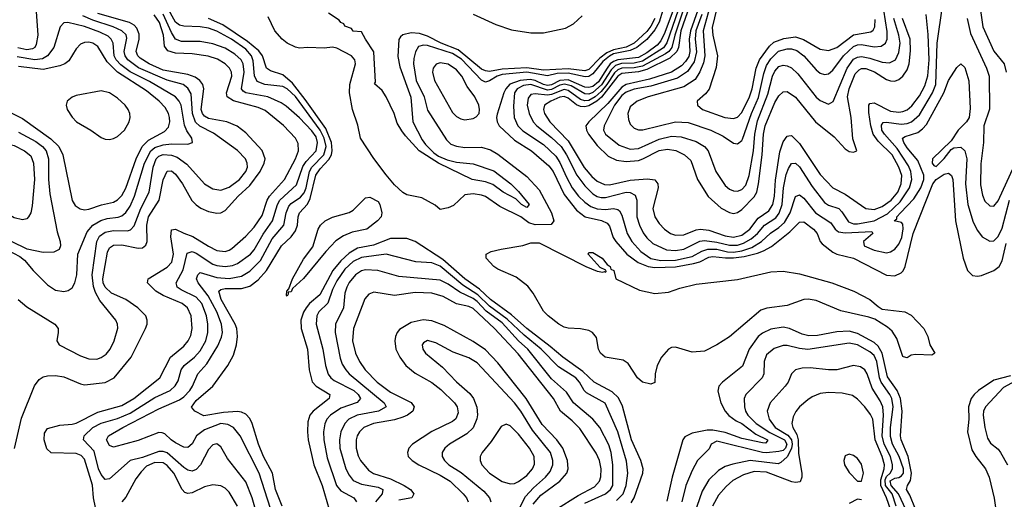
# Model space of a CAD drawing. Header units: inches. Extents: x 990535 to 1117859, y 769386 to 892122.
# Tile 426 of 656: x 1100396 to 1105160, y 794163 to 796484. Entities that reach past the tile are written whole.
import ezdxf

# ---------------------------------------------------------------- set-up
doc = ezdxf.new("R2010")
doc.units = ezdxf.units.IN
doc.header["$MEASUREMENT"] = 0
doc.layers.add('B1709', color=7, linetype='Continuous')

msp = doc.modelspace()

# ---------------------------------------------------------------- linework, layer by layer
at = {"layer": 'B1709', "color": 5}
for points, elevation in [([(1105034.6, 796610), (1105056.1, 796450), (1105110, 796331), (1105159.3, 796270), (1105169.6, 796230)], 2680), ([(1103743.8, 796576.2), (1103702.8, 796430), (1103711.1, 796310), (1103705.1, 796274.9), (1103687.6, 796232.4), (1103664.6, 796195.4), (1103610, 796158.9), (1103436.9, 796110), (1103383.2, 796090), (1103350, 796061.7), (1103339.1, 796030), (1103341.8, 796001.8), (1103350, 795978.9), (1103370, 795958.8), (1103390, 795951.8), (1103411.8, 795951.8), (1103570, 795989.4), (1103630, 795987.2), (1103740.7, 795950), (1103800.4, 795920.4), (1103850, 795886), (1103870, 795882.8), (1103890, 795898.6), (1103893.5, 795906.5), (1103937.2, 796030), (1103971.8, 796108.2), (1103996.7, 796223.3), (1104010, 796262.5), (1104030, 796295.2), (1104068.4, 796331.6), (1104110, 796342.9), (1104130, 796342.9), (1104155.7, 796335.7), (1104189.6, 796310), (1104250, 796241.5), (1104270, 796226.1), (1104290, 796218.1), (1104310, 796222.1), (1104330, 796239.8), (1104381.9, 796310), (1104430, 796354.5), (1104450, 796362.6), (1104470, 796364), (1104530, 796353.1), (1104564.7, 796355.3), (1104585.2, 796370), (1104593.8, 796390), (1104593.5, 796426.5), (1104577.9, 796530)], 2760), ([(1100371.8, 794408.2), (1100404.3, 794555.7), (1100467.6, 794712.4), (1100490, 794743), (1100510, 794755.3), (1100530, 794760.8), (1100570, 794762.6), (1100610, 794755.9), (1100690, 794721), (1100710, 794716.8), (1100810, 794727.3), (1100854, 794750), (1100935.3, 794850), (1101005.4, 794990), (1101012.5, 795010), (1101013.1, 795030), (1101005.9, 795050), (1100968, 795090), (1100910, 795129.1), (1100841, 795161), (1100809.7, 795190), (1100800.6, 795210), (1100798.5, 795230), (1100821.8, 795358.2), (1100830, 795380.1), (1100850, 795393.5), (1100890, 795393.9), (1100970, 795378.3), (1100990, 795380.1), (1101006.9, 795393.1), (1101013, 795410), (1101011.5, 795490), (1101019, 795530), (1101071, 795610), (1101090.3, 795709.7), (1101109.6, 795750.4), (1101130, 795751.8), (1101150, 795736.6), (1101183.4, 795690), (1101229.2, 795609.2), (1101250, 795587.7), (1101272.2, 795572.2), (1101310, 795556.1), (1101350, 795547.2), (1101370, 795549.6), (1101390, 795561.1), (1101453.9, 795630), (1101510, 795681.9), (1101559.5, 795750), (1101579.9, 795790), (1101583.4, 795810), (1101570.2, 795850.2), (1101490, 795935.9), (1101448.2, 795968.2), (1101398.5, 795990), (1101310, 796005.1), (1101290, 796016.8), (1101280.2, 796030), (1101274.7, 796050), (1101286.7, 796150), (1101282.1, 796170), (1101267.9, 796190), (1101245.2, 796205.2), (1101210, 796219.5), (1101090, 796239.5), (1101023.1, 796270), (1100978.7, 796298.7), (1100967.9, 796310), (1100960.3, 796330), (1100974.3, 796390), (1100973.6, 796413.6), (1100963.2, 796443.2), (1100950, 796457.4), (1100927.7, 796470), (1100774.7, 796514.7)], 2720), ([(1100476.2, 796523.8), (1100483.8, 796410), (1100475.2, 796364.8), (1100468.8, 796350), (1100457.5, 796342.5), (1100430, 796337.8), (1100388, 796348)], 2740), ([(1101610, 794118), (1101554.8, 794290), (1101463.6, 794470), (1101431.2, 794510), (1101404, 794524), (1101370, 794528.9), (1101290, 794499), (1101252.4, 794470), (1101230, 794431.4), (1101210, 794412.8), (1101190, 794415.6), (1101150, 794436.7), (1101128.4, 794450), (1101099.3, 794479.3), (1101085, 794485), (1101070, 794486), (1100970, 794448.1), (1100850, 794414.8), (1100830, 794422.9), (1100816.3, 794450), (1100826.6, 794470), (1100895.2, 794510), (1101070, 794600.7), (1101170, 794643.9), (1101190, 794658.4), (1101219.4, 794690), (1101232.9, 794710), (1101258.5, 794770), (1101301.2, 794818.8), (1101354.4, 794905.6), (1101372.4, 794947.6), (1101376.8, 794970), (1101372.2, 795010), (1101350, 795070), (1101308, 795148), (1101260.1, 795210), (1101252.5, 795230), (1101257.5, 795250), (1101270, 795260.4), (1101350, 795236.1), (1101410, 795232.2), (1101470, 795243.3), (1101510, 795267.3), (1101561.7, 795318.3), (1101617.3, 795422.7), (1101674.5, 795490), (1101685.5, 795550), (1101698.9, 795581.1), (1101710, 795594.6), (1101754.8, 795625.2), (1101773.3, 795646.7), (1101782.1, 795670), (1101798, 795750), (1101810, 795770.6), (1101868.4, 795830), (1101878.4, 795870), (1101870.2, 795910.2), (1101850.2, 795950.2), (1101730, 796112.4), (1101690, 796150.2), (1101670, 796160.5), (1101583, 796170), (1101544.9, 796184.9), (1101532.9, 796212.9), (1101525.6, 796285.6), (1101518.1, 796310), (1101490, 796341.9), (1101421.4, 796390), (1101350, 796428.3), (1101310, 796442.4), (1101270, 796450.3), (1101190, 796452.1), (1101170, 796457.8), (1101150, 796472.7), (1101108.1, 796548.1)], 2640), ([(1103507.7, 796530), (1103490, 796472.4), (1103470, 796435.4), (1103431.2, 796388.8), (1103383, 796350), (1103350, 796334.4), (1103270, 796318.1), (1103250, 796308.1), (1103217.8, 796282.2), (1103170, 796222), (1103150, 796209), (1103132.7, 796207.3), (1103050, 796225.9), (1102996.8, 796223.2), (1102950, 796212.6), (1102849.8, 796229.8), (1102730, 796218.7), (1102706, 796210), (1102670, 796188.1), (1102650, 796182.4), (1102630, 796191.5), (1102533.2, 796293.2), (1102490, 796320.5), (1102370, 796358.7), (1102350, 796361.1), (1102325.8, 796354.2), (1102312, 796328), (1102303.6, 796296.4), (1102302.2, 796270), (1102315.4, 796190), (1102352.7, 796110), (1102370, 796046.7), (1102462.1, 795902.1), (1102482.1, 795882.1), (1102510, 795871.8), (1102550, 795866.2), (1102630, 795866.8), (1102673.9, 795853.9), (1102710, 795832.9), (1102850, 795724.8), (1102910, 795661.2), (1102969.3, 795550), (1102980.8, 795510), (1102967.6, 795492.4), (1102890, 795491.6), (1102860.5, 795500.5), (1102820.6, 795530), (1102719.9, 795579.9), (1102650, 795628.1), (1102630, 795635.5), (1102590, 795640.9), (1102550, 795636.2), (1102495.1, 795584.9), (1102470, 795574), (1102430, 795565.1), (1102406, 795586), (1102341.5, 795621.5), (1102270, 795635.7), (1102250, 795647.4), (1102210, 795684.8), (1102170, 795733.7), (1102110, 795811.5), (1102045.2, 795910), (1102032.9, 795972.9), (1102006.7, 796050), (1101991.7, 796130), (1101994.1, 796170), (1102021.4, 796270), (1102017.7, 796290), (1102002.5, 796310), (1101930, 796346.1), (1101910, 796351.7), (1101870, 796346.5), (1101790.2, 796349.8), (1101750, 796346.4), (1101730, 796350.7), (1101690, 796371.2), (1101665.5, 796390), (1101631.1, 796430), (1101598.3, 796498.3)], 2580), ([(1103469.8, 796490), (1103450, 796452.2), (1103430, 796427.3), (1103368.9, 796370), (1103330, 796351.1), (1103270, 796338.7), (1103236.8, 796323.2), (1103202.7, 796297.3), (1103150, 796243.2), (1103130, 796236.4), (1103050, 796247), (1102930, 796239.4), (1102850, 796251), (1102730, 796244.3), (1102670, 796234), (1102650, 796236), (1102630, 796245.1), (1102518.3, 796338.3), (1102435.4, 796370), (1102370, 796405), (1102330, 796417.3), (1102290, 796420.1), (1102249.4, 796410.6), (1102238.2, 796401.8), (1102231.5, 796388.5), (1102225.5, 796305.5), (1102235.6, 796255.6), (1102289.2, 796109.2), (1102298.5, 795990), (1102342.9, 795902.9), (1102360, 795880), (1102399.5, 795839.5), (1102423, 795823), (1102465.2, 795805.2), (1102510, 795794.5), (1102590, 795787.2), (1102690, 795752.8), (1102772.3, 795690), (1102810, 795653.2), (1102861.6, 795590), (1102850, 795575.6), (1102824.8, 795590), (1102796.4, 795616.4), (1102735.1, 795650), (1102686.1, 795686.1), (1102650, 795699.3), (1102586.3, 795710), (1102422.3, 795790), (1102329.3, 795850), (1102262.2, 795922.2), (1102245.6, 795945.6), (1102223.2, 795983.2), (1102207.4, 796030), (1102170, 796111.1), (1102150, 796141.3), (1102113.6, 796173.6), (1102117.7, 796182.3), (1102110, 796329.2), (1102068.7, 796390), (1102050, 796426), (1102010, 796429.3), (1102001.2, 796441.2), (1101970, 796452.7), (1101963.9, 796463.9), (1101950, 796469.8), (1101942.2, 796482.2), (1101890, 796515.3)], 2560), ([(1102590, 796511.3), (1102700.1, 796460.1), (1102775.4, 796435.4), (1102870, 796420.2), (1102930, 796420.2), (1103037.4, 796442.6), (1103076.1, 796463.9), (1103117.8, 796502.2)], 2560), ([(1103557.8, 796530), (1103518.3, 796421.7), (1103498, 796382), (1103479.9, 796360.1), (1103430, 796323.2), (1103390, 796301.5), (1103290.3, 796289.7), (1103270, 796281.9), (1103253.9, 796270), (1103238.4, 796250), (1103196.8, 796183.2), (1103170, 796161.4), (1103150, 796155.4), (1103130, 796157.1), (1103050, 796192.3), (1103010, 796189.3), (1102970, 796169.6), (1102950, 796165.4), (1102930, 796169.9), (1102890, 796189.3), (1102866, 796194), (1102818.1, 796190), (1102768.6, 796171.4), (1102748.8, 796150), (1102738.1, 796130), (1102706.9, 796026.9), (1102702.8, 796010), (1102705.8, 795990), (1102716.9, 795970), (1102790, 795901), (1102872.4, 795850), (1102957.2, 795777.2), (1102977.3, 795750), (1103030, 795637.7), (1103090, 795561.8), (1103132.4, 795530), (1103211.7, 795511.7), (1103238.6, 795498.6), (1103250, 795484.7), (1103268.6, 795430), (1103280.1, 795410), (1103334.1, 795350), (1103389.5, 795309.5), (1103437.2, 795290), (1103470, 795284.3), (1103570, 795288.2), (1103656.6, 795303.4), (1103687.5, 795312.5), (1103730, 795334.6), (1103750, 795338.6), (1103810.9, 795330.9), (1103850, 795331.1), (1103902, 795338), (1103965.8, 795354.2), (1103995.4, 795364.6), (1104034, 795386), (1104122.8, 795457.2), (1104170, 795503.8), (1104190, 795506.4), (1104237.9, 795470), (1104254.4, 795450), (1104270.1, 795410.1), (1104279, 795399), (1104330, 795358.9), (1104349.5, 795349.5), (1104430, 795329.3), (1104590, 795247.6), (1104630, 795243.6), (1104660.5, 795259.5), (1104670.7, 795269.3), (1104680.7, 795290), (1104719.5, 795450), (1104815.3, 795690), (1104830, 795711), (1104870, 795737), (1104890, 795741), (1104904.8, 795730), (1104911.4, 795711.4), (1104924.7, 795510), (1104960.7, 795330), (1104982.3, 795270), (1105006.7, 795246.7), (1105030, 795243), (1105050, 795245.6), (1105110, 795269.5), (1105135.5, 795290), (1105150, 795317.4), (1105170, 795401.6)], 2620), ([(1103582.4, 796530), (1103527.6, 796372.4), (1103511.9, 796348.1), (1103410, 796283.6), (1103370, 796273.2), (1103307.9, 796272.1), (1103278.3, 796261.7), (1103258.3, 796241.7), (1103211.7, 796168.3), (1103170, 796131.5), (1103150, 796123.8), (1103130, 796125.8), (1103064.7, 796164.7), (1103032.5, 796172.5), (1103010, 796167.7), (1102970, 796146), (1102950, 796142.9), (1102870, 796170.9), (1102834.7, 796165.3), (1102803.5, 796150), (1102789.7, 796129.7), (1102785.2, 796065.2), (1102789.3, 796010), (1102806.9, 795970), (1102830, 795946.2), (1102930, 795879.5), (1102990, 795823), (1103010, 795792.6), (1103041.4, 795721.4), (1103070, 795670.6), (1103100.4, 795630), (1103130, 795601.1), (1103160.5, 795580.5), (1103190, 795568.9), (1103230, 795566.2), (1103270.1, 795570.1), (1103290, 795565.9), (1103298.6, 795558.6), (1103310, 795538.5), (1103335.2, 795450), (1103357.6, 795410), (1103402.1, 795362.1), (1103450, 795328.7), (1103498.1, 795318.1), (1103570, 795320.2), (1103650, 795337.8), (1103696.3, 795363.7), (1103725.9, 795374.1), (1103770, 795373.4), (1103821, 795361), (1103850, 795358.8), (1103890, 795365.4), (1103938, 795382), (1103985.5, 795410), (1104028.9, 795451.1), (1104070, 795477.8), (1104097.4, 795502.6), (1104124.2, 795550), (1104150, 795629.1), (1104170, 795636.3), (1104190, 795619.8), (1104246.5, 795550), (1104320.4, 795500.4), (1104341.5, 795470), (1104358.1, 795458.1), (1104390, 795452.1), (1104518.6, 795458.6), (1104525, 795450), (1104478.5, 795410), (1104481.8, 795390), (1104530, 795368.4), (1104590, 795356), (1104610, 795360.3), (1104630, 795374.1), (1104650, 795398.2), (1104664.4, 795430), (1104671.5, 795471.5), (1104670, 795494), (1104662.9, 795502.9), (1104627.6, 795510), (1104639.6, 795520.4), (1104640.7, 795530), (1104657.5, 795550), (1104723.2, 795616.8), (1104756.4, 795670), (1104770.3, 795710.3), (1104770.9, 795730.9), (1104741.9, 795801.9), (1104690, 795864.4), (1104673.9, 795890), (1104668, 795910), (1104681.3, 795918.7), (1104741.7, 795938.3), (1104764.7, 795955.3), (1104783.3, 795976.7), (1104867.3, 796130), (1104890.8, 796189.2), (1104930, 796253), (1104950, 796270.5), (1104970, 796252.7), (1104988.8, 796188.8), (1104994.9, 796054.9), (1104990.7, 796010), (1104977.4, 795990), (1104937.4, 795950), (1104903, 795897), (1104812.9, 795810), (1104811.7, 795790), (1104819.2, 795779.2), (1104830, 795773.6), (1104870, 795811.6), (1104903.9, 795856.1), (1104916.8, 795863.2), (1104950, 795867.5), (1104969.8, 795849.8), (1104979.5, 795810), (1104973.1, 795690), (1104983.4, 795590), (1105010, 795504), (1105030, 795464), (1105052.9, 795432.9), (1105090, 795411.7), (1105110, 795413.5), (1105130, 795434.4), (1105150, 795475.2), (1105184.7, 795610)], 2640), ([(1103613, 796550), (1103565.5, 796410), (1103551.9, 796350), (1103537.6, 796330), (1103521.7, 796318.3), (1103410, 796259.1), (1103370, 796250.8), (1103310, 796250), (1103290, 796241.8), (1103273.8, 796226.2), (1103237.4, 796170), (1103210, 796137.3), (1103181.4, 796110), (1103150, 796092.7), (1103130, 796091), (1103110, 796098.1), (1103050, 796141.9), (1103030, 796146.6), (1102970, 796122), (1102950, 796118.3), (1102890, 796125.9), (1102870, 796121.5), (1102856, 796104), (1102851.9, 796070), (1102861.1, 796030), (1102881.3, 795990), (1102898.5, 795970), (1102970, 795914.2), (1103015.9, 795870), (1103042.5, 795830), (1103092.1, 795732.1), (1103130, 795680.1), (1103170, 795641.3), (1103190, 795629.1), (1103210, 795623.6), (1103230, 795623.8), (1103330, 795650.1), (1103350, 795648.1), (1103374.4, 795634.4), (1103382.9, 795610), (1103382.4, 795530), (1103395.1, 795490), (1103413.1, 795453.1), (1103430, 795429), (1103460.4, 795400.4), (1103526.5, 795370), (1103570, 795366.2), (1103610, 795372.7), (1103687.7, 795412.3), (1103710, 795416.1), (1103770, 795408.1), (1103830, 795393.1), (1103870, 795392.4), (1103897.9, 795402.1), (1103936.2, 795423.8), (1103965.9, 795450), (1104000.8, 795490), (1104054.6, 795525.4), (1104071.6, 795548.4), (1104085.1, 795590), (1104092.4, 795670), (1104105.2, 795734.8), (1104115.6, 795764.4), (1104131.3, 795788.7), (1104150, 795789.4), (1104170, 795771.3), (1104230, 795676.6), (1104290, 795599.6), (1104310, 795587.2), (1104358.9, 795570), (1104374.6, 795554.6), (1104406, 795506), (1104430, 795496.8), (1104450, 795496.1), (1104530, 795510), (1104595.7, 795544.3), (1104657, 795603), (1104702.4, 795670), (1104713, 795710), (1104708.8, 795750), (1104697.5, 795777.5), (1104641.2, 795861.2), (1104580.4, 795930), (1104568.2, 795950), (1104565.9, 795974.1), (1104573.8, 795986.2), (1104590, 795988.9), (1104661.7, 795978.3), (1104690, 795981.7), (1104712.1, 795990), (1104750, 796023), (1104813.3, 796130), (1104829.3, 796170.7), (1104836.1, 796370), (1104862, 796550)], 2660), ([(1103636.6, 796550), (1103595.2, 796430), (1103583.7, 796350), (1103576.4, 796330), (1103542.2, 796297.8), (1103430, 796243.3), (1103390, 796231.1), (1103310, 796223.9), (1103290, 796210.3), (1103210.7, 796109.3), (1103189, 796090), (1103150, 796067.4), (1103130, 796062), (1103110, 796063.3), (1103090, 796072.3), (1103050, 796104.6), (1103030, 796111.9), (1103010, 796108.8), (1102966.5, 796090), (1102935.7, 796070), (1102930.4, 796050), (1102935.6, 796030), (1102961, 795990), (1103050, 795898.4), (1103128.1, 795768.1), (1103164.4, 795724.4), (1103190, 795702.9), (1103226.2, 795686.2), (1103250, 795684.6), (1103350, 795707.4), (1103433.7, 795713.7), (1103470, 795709.3), (1103483.3, 795690), (1103485.3, 795670), (1103459.8, 795570), (1103469, 795530), (1103490, 795497.5), (1103516.8, 795470), (1103545, 795450), (1103570, 795441.1), (1103610, 795442.7), (1103670, 795467.2), (1103690, 795470.7), (1103730, 795464.7), (1103810, 795437.7), (1103850, 795431), (1103890, 795442), (1103929.3, 795470), (1103970, 795523.7), (1104020.6, 795559.4), (1104040.5, 795590), (1104048.3, 795630), (1104052.8, 795707.2), (1104074.9, 795845.1), (1104090, 795893), (1104110, 795921), (1104117.9, 795922.1), (1104130, 795923.5), (1104170, 795884.7), (1104270, 795734.2), (1104330, 795670.7), (1104390, 795639.4), (1104490.5, 795570.5), (1104530, 795565), (1104570, 795579.3), (1104613.5, 795610), (1104645.9, 795650), (1104661.8, 795690), (1104664.1, 795730), (1104650.7, 795770), (1104618.3, 795830), (1104550, 795896.1), (1104526.6, 795930), (1104514.8, 795970), (1104504.7, 796035.3), (1104505, 796070), (1104510, 796078.8), (1104530, 796081.7), (1104610, 796041.3), (1104650, 796036.6), (1104670, 796040.4), (1104690, 796048.6), (1104712.4, 796067.6), (1104750, 796115.7), (1104776.6, 796163.4), (1104790, 796212.9), (1104797.1, 796290), (1104791.9, 796411.9), (1104781.5, 796510)], 2680), ([(1103678.1, 796530), (1103641.4, 796430), (1103636.2, 796390), (1103639, 796330), (1103633.4, 796306.6), (1103618.4, 796281.6), (1103598.7, 796261.3), (1103549.4, 796230.6), (1103444.2, 796195.8), (1103330, 796170.4), (1103310, 796157.6), (1103241.7, 796078.3), (1103150.6, 795990), (1103136.1, 795970), (1103139.1, 795950), (1103148.7, 795930), (1103190, 795874.7), (1103243.4, 795823.4), (1103284.3, 795804.3), (1103330, 795797.7), (1103390, 795803.1), (1103411.6, 795810), (1103490, 795850.8), (1103530, 795857.4), (1103571.1, 795851.1), (1103613.4, 795830), (1103643.2, 795803.2), (1103675.4, 795710), (1103728, 795628), (1103790, 795571.1), (1103830, 795550.5), (1103850, 795546.6), (1103870, 795550.5), (1103890, 795565.4), (1103950, 795626.9), (1103962.5, 795650), (1103970.9, 795689.1), (1103988, 795830), (1103994.7, 795930), (1104002.6, 795970), (1104050, 796082.9), (1104070, 796115.7), (1104090, 796134.2), (1104110, 796135.9), (1104150, 796109), (1104246.9, 795990), (1104336.7, 795916.7), (1104390, 795858.8), (1104410, 795846.2), (1104430, 795842.4), (1104447, 795850), (1104427.8, 795907.8), (1104419.8, 796010), (1104402.1, 796110), (1104409.8, 796150.2), (1104438.4, 796221.6), (1104457.9, 796242.1), (1104470, 796248), (1104490, 796247.9), (1104532.5, 796232.5), (1104590, 796194.7), (1104610, 796187.4), (1104630, 796187.3), (1104650, 796194.2), (1104670, 796210.7), (1104690, 796241.6), (1104700.1, 796270), (1104706.6, 796333.4), (1104704.7, 796390), (1104668.2, 796490)], 2720), ([(1103770, 796539.9), (1103747.1, 796447.1), (1103750, 796408.8), (1103772.3, 796310), (1103766.7, 796253.3), (1103732.6, 796147.4), (1103715.2, 796124.8), (1103673.8, 796090), (1103675.3, 796070), (1103700.3, 796050), (1103808.7, 796010), (1103850, 796005.6), (1103870, 796012.8), (1103890, 796034.2), (1103928.2, 796110), (1103940.3, 796150), (1103959.4, 796250), (1103975.4, 796290), (1104024.4, 796355.6), (1104045.3, 796374.7), (1104093.4, 796393.4), (1104150, 796400.6), (1104188.6, 796388.6), (1104270, 796340.8), (1104310, 796334.8), (1104350, 796349.4), (1104430, 796410.6), (1104515, 796425), (1104525.8, 796434.2), (1104533.3, 796450), (1104535.4, 796484.6)], 2780), ([(1100336.3, 795370), (1100397.6, 795337.6), (1100419.5, 795319.5), (1100460.8, 795270), (1100530, 795200.3), (1100570, 795174.9), (1100610, 795168.1), (1100630, 795172.8), (1100650, 795186), (1100663.8, 795210), (1100672.2, 795250), (1100678, 795350), (1100722.1, 795457.9), (1100750.8, 795489.2), (1100788.3, 795511.7), (1100818.7, 795521.3), (1100872.3, 795527.7), (1100890, 795534.6), (1100910, 795550.6), (1100930, 795581.6), (1100952.2, 795630), (1101000.7, 795790), (1101030.1, 795849.9), (1101050, 795865.2), (1101090, 795878.8), (1101130, 795883.1), (1101210, 795880.9), (1101232.6, 795890), (1101229.8, 795910), (1101205.7, 795945.7), (1101194.3, 795974.3), (1101177.2, 796070), (1101167.7, 796090), (1101150, 796110), (1101025.1, 796185.1), (1100931.4, 796231.4), (1100885.5, 796265.5), (1100863.7, 796290), (1100853.2, 796310), (1100848.5, 796370), (1100839.5, 796390), (1100823.6, 796403.6), (1100784, 796424), (1100710, 796450.9), (1100629.6, 796470.4), (1100610, 796468.2), (1100591.8, 796450), (1100561.3, 796350), (1100531.2, 796310), (1100505.8, 796294.2), (1100470, 796289.3), (1100384.7, 796304.7)], 2760), ([(1100388.2, 795130), (1100430, 795094.4), (1100566.3, 795010), (1100581.7, 794990), (1100583.1, 794970), (1100576.4, 794930), (1100588, 794910), (1100690, 794857.6), (1100730, 794842.5), (1100770, 794841.3), (1100790, 794848.7), (1100814.4, 794865.6), (1100834.7, 794890), (1100853.7, 794930), (1100870.6, 794990.6), (1100869.8, 795010), (1100860.8, 795030), (1100784.2, 795124.2), (1100763, 795163), (1100752.6, 795192.6), (1100746.6, 795250), (1100768.8, 795410), (1100782.9, 795437.1), (1100810, 795456.3), (1100850, 795463.3), (1100917.1, 795462.9), (1100932.5, 795467.5), (1100950, 795487), (1100982.2, 795570), (1101022.7, 795650), (1101042.4, 795770), (1101056.7, 795810), (1101070, 795823.5), (1101090, 795831.2), (1101130, 795828.6), (1101158.1, 795818.1), (1101205.3, 795785.3), (1101290.1, 795690.1), (1101330, 795666.1), (1101370, 795659.8), (1101410, 795673), (1101459.3, 795710), (1101491.2, 795750), (1101498.1, 795770), (1101497.3, 795790), (1101488.5, 795810), (1101450, 795851.1), (1101334.3, 795934.3), (1101268.5, 795968.5), (1101247.7, 795987.7), (1101232.4, 796030), (1101225.7, 796125.7), (1101210, 796152.7), (1101186.5, 796170), (1101110, 796191.3), (1100970.7, 796250.7), (1100919.6, 796290), (1100906.1, 796310), (1100902.1, 796330), (1100915.3, 796395.3), (1100910.8, 796410.8), (1100890.9, 796430), (1100848, 796450), (1100750, 796481.7), (1100702, 796502)], 2740), ([(1100763.5, 794123.5), (1100753.8, 794170), (1100749.2, 794230.8), (1100710, 794357.3), (1100694.1, 794374.1), (1100670, 794384.8), (1100548.1, 794388.1), (1100527, 794407), (1100515.2, 794450), (1100517, 794483), (1100530, 794505.4), (1100590, 794520.9), (1100650, 794525.9), (1100670, 794531.7), (1100775, 794585), (1100890, 794616), (1100948.5, 794650), (1101074.2, 794750), (1101126, 794850), (1101190, 794904.2), (1101211.8, 794930), (1101224.3, 794955.7), (1101231.5, 794990), (1101225.2, 795050), (1101207.5, 795090), (1101182.4, 795110), (1101090, 795149.4), (1101055, 795170), (1101015, 795210), (1101017.3, 795230), (1101110, 795286.3), (1101132.1, 795310), (1101140.5, 795350), (1101127.6, 795432.4), (1101130, 795466.7), (1101150, 795470.7), (1101190, 795450.4), (1101234.8, 795434.8), (1101310, 795387.2), (1101350, 795367.6), (1101390, 795362.4), (1101410, 795367.9), (1101423, 795377), (1101490, 795436.6), (1101530, 795479.8), (1101570, 795536.3), (1101594.3, 795610), (1101605, 795630), (1101677.8, 795710), (1101730.3, 795810), (1101745.9, 795850), (1101744.4, 795884.4), (1101730.5, 795910), (1101672.2, 795972.2), (1101584.6, 796044.6), (1101550, 796059.3), (1101431, 796091), (1101399.7, 796110), (1101396.6, 796130), (1101422.4, 796210), (1101420.5, 796230), (1101411.2, 796250), (1101391, 796271), (1101353, 796293), (1101307.6, 796307.6), (1101230, 796319.1), (1101150, 796321.6), (1101113.8, 796333.8), (1101096.6, 796356.6), (1101091.8, 796410), (1101073.1, 796470), (1101046.9, 796506.9)], 2680), ([(1101543.4, 794090), (1101521.8, 794170), (1101490, 794247), (1101401, 794361), (1101370, 794416.3), (1101350, 794431.6), (1101330, 794426.9), (1101310, 794404.2), (1101270.9, 794330), (1101250, 794306.6), (1101230, 794298.7), (1101210, 794303.4), (1101190, 794317.1), (1101110, 794387), (1101090, 794394.5), (1101070, 794394.4), (1100990, 794365.2), (1100930, 794349.8), (1100830, 794262), (1100810, 794259.1), (1100790, 794282.2), (1100777.3, 794310), (1100756, 794396), (1100704.9, 794450), (1100707.7, 794470), (1100750, 794510.1), (1100790, 794531), (1100870, 794554.4), (1100930, 794579.9), (1101050, 794654.7), (1101123.9, 794690), (1101148.7, 794711.3), (1101163.3, 794736.7), (1101177.9, 794790), (1101192.1, 794810), (1101242.1, 794850), (1101270, 794881), (1101297.4, 794930), (1101307.3, 794970), (1101307.1, 795010), (1101300.6, 795050), (1101277.8, 795110), (1101250, 795141.8), (1101177.2, 795177.2), (1101158.8, 795190), (1101156.8, 795196.8), (1101153.6, 795210), (1101187.3, 795272.7), (1101206.6, 795353.4), (1101230, 795361.5), (1101250, 795354.3), (1101330, 795301.3), (1101350, 795294.2), (1101390, 795289.7), (1101425.6, 795294.4), (1101450, 795303.7), (1101512.7, 795350), (1101531, 795370), (1101574.6, 795445.4), (1101620.2, 795510), (1101644.3, 795590), (1101654.5, 795610), (1101735.1, 795684.9), (1101766.9, 795773.1), (1101783, 795797), (1101831.4, 795850), (1101837.7, 795890), (1101830, 795916.6), (1101810, 795945.6), (1101749.7, 796009.7), (1101685.6, 796065.6), (1101661.3, 796081.3), (1101596.8, 796110), (1101490, 796129.6), (1101478.2, 796138.2), (1101469.6, 796150), (1101481.9, 796230), (1101477, 796270), (1101467.7, 796290), (1101438, 796318), (1101390, 796346.1), (1101330, 796367.9), (1101270, 796378.6), (1101179, 796379), (1101150, 796389.5), (1101130, 796422.7), (1101090.9, 796510.9)], 2660), ([(1101665.6, 794130), (1101634, 794210), (1101619, 794290), (1101576.4, 794370), (1101551.4, 794430), (1101521.5, 794530), (1101510, 794554), (1101490, 794575.1), (1101470, 794584.7), (1101450, 794587.2), (1101383, 794583), (1101287.4, 794567.4), (1101244.2, 794590), (1101227.9, 794607.9), (1101250, 794640.4), (1101330.4, 794709.6), (1101403, 794810), (1101430, 794860.8), (1101445, 794910), (1101449.6, 794950), (1101446.3, 794990), (1101439.2, 795010), (1101370.3, 795130), (1101359, 795170), (1101370, 795178.9), (1101390, 795182.8), (1101470, 795183.7), (1101510, 795194.3), (1101550, 795224.5), (1101589.9, 795270), (1101663.3, 795390), (1101710, 795433.9), (1101730, 795462.4), (1101740.1, 795490), (1101743.5, 795530), (1101750.2, 795549.8), (1101788.1, 795591.9), (1101801.5, 795618.5), (1101828.6, 795731.4), (1101850, 795762.3), (1101892.8, 795807.2), (1101904.2, 795830), (1101908.6, 795851.4), (1101905.1, 795890), (1101877.4, 795957.4), (1101778, 796098), (1101716.5, 796176.5), (1101670, 796217.3), (1101610, 796236.3), (1101590, 796249.9), (1101571.1, 796310), (1101553.2, 796333.2), (1101498.4, 796378.4), (1101378.6, 796458.6), (1101310, 796490.6)], 2620), ([(1103697, 796510), (1103667.7, 796430), (1103665.1, 796390), (1103671.1, 796328.9), (1103659.7, 796280.3), (1103627, 796233), (1103579.2, 796200.8), (1103450, 796162.5), (1103370, 796148), (1103330, 796134), (1103310, 796116.4), (1103274.2, 796070), (1103224.2, 795970), (1103221, 795950), (1103230.1, 795930), (1103296.3, 795876.3), (1103350, 795857.9), (1103390, 795861.3), (1103490, 795905.3), (1103550, 795919.7), (1103597.2, 795917.2), (1103670, 795895.2), (1103710, 795870.7), (1103727.7, 795850), (1103764.8, 795750), (1103810, 795681.2), (1103830, 795663.8), (1103850, 795655.5), (1103870, 795654.6), (1103890, 795662.8), (1103910, 795682.7), (1103925.1, 795730), (1103947.6, 795850), (1103953.4, 795930), (1103966.2, 795993.8), (1104016.5, 796123.5), (1104038.3, 796210), (1104050, 796235.7), (1104070, 796257.2), (1104090, 796263.9), (1104110, 796261), (1104130.7, 796250.7), (1104161.4, 796221.4), (1104250, 796109.5), (1104270, 796092.4), (1104310, 796075.6), (1104332.2, 796087.8), (1104399.4, 796250), (1104430, 796292.4), (1104450, 796303.3), (1104470, 796306.1), (1104510, 796298.6), (1104570, 796278.9), (1104605.4, 796274.6), (1104633.3, 796290), (1104650, 796325.5), (1104656.6, 796370), (1104650, 796410), (1104625.7, 796490)], 2740), ([(1104981.4, 796490), (1104997, 796417), (1105074.2, 796250), (1105086.6, 796210), (1105088.4, 796051.6), (1105061.8, 795970), (1105059.5, 795890), (1105046.4, 795786.4), (1105045.2, 795685.2), (1105054.6, 795634.6), (1105066.1, 795606.1), (1105090, 795582.7), (1105110, 795582.3), (1105130, 795607.2), (1105210, 795780.5)], 2660), ([(1100290, 796063.3), (1100410, 796006.5), (1100547.5, 795907.5), (1100586.2, 795870), (1100605.7, 795830), (1100650, 795608.8), (1100664.9, 795584.9), (1100688.1, 795568.1), (1100710, 795563.9), (1100730, 795566.3), (1100791.9, 795588.1), (1100850, 795601.7), (1100870, 795612.3), (1100890, 795632.5), (1100910, 795668), (1100960.3, 795810), (1100989.3, 795870.7), (1101018.8, 795901.2), (1101096.5, 795943.5), (1101115.9, 795964.1), (1101122.4, 795990), (1101121.3, 796010), (1101116.3, 796030), (1101099.4, 796059.4), (1101070.9, 796090), (1101010, 796139), (1100869.4, 796229.4), (1100819.6, 796279.6), (1100775.1, 796355.1), (1100750, 796371.2), (1100730, 796375.1), (1100710, 796373.9), (1100690, 796365.7), (1100670, 796343.5), (1100634.2, 796285.8), (1100615.4, 796270), (1100590, 796260.1), (1100510, 796242.8), (1100390, 796258.1)], 2780), ([(1100000, 796106.2), (1100011.6, 796091.6), (1100250, 795902.4), (1100290, 795884.1), (1100350, 795880.4), (1100370, 795875.2), (1100419.8, 795850), (1100450, 795825), (1100462.4, 795790), (1100468, 795710), (1100456.8, 795583.2), (1100450.1, 795549.9), (1100439.2, 795530), (1100430, 795520.3), (1100410, 795515.2), (1100370, 795525.2), (1100328.5, 795548.5), (1100270, 795593.4), (1100230, 795615.2), (1100070, 795665.1), (1100050, 795677.1), (1100010, 795713.5), (1100000, 795718.4)], 2740), ([(1100390, 795940.3), (1100474.2, 795894.2), (1100507, 795870), (1100524.3, 795850), (1100535, 795810), (1100535.6, 795710), (1100541.6, 795641.6), (1100577.7, 795457.7), (1100591.6, 795410), (1100593.7, 795390), (1100587.4, 795372.6), (1100561.1, 795358.9), (1100510, 795357.4), (1100432.9, 795372.9), (1100356, 795410)], 2760), ([(1103354.1, 794145.9), (1103369.3, 794170), (1103411.8, 794290), (1103413.4, 794310), (1103401.7, 794350), (1103355.7, 794450), (1103312.9, 794612.9), (1103294, 794654), (1103263, 794683), (1103176.2, 794730), (1103121.8, 794781.8), (1103023.5, 794850), (1102963.1, 794903.1), (1102850, 794989.7), (1102775.8, 795055.8), (1102674.1, 795130), (1102620.3, 795180.3), (1102549.7, 795230), (1102443.7, 795323.7), (1102310, 795410.3), (1102270, 795424.5), (1102190, 795425.3), (1102107.5, 795392.5), (1102030, 795378.3), (1101990, 795354.5), (1101950, 795316.5), (1101911.6, 795270), (1101847.9, 795152.1), (1101798.5, 795110), (1101782.1, 795090), (1101770, 795069.1), (1101757, 795030), (1101757.5, 794990), (1101788.5, 794890), (1101797, 794790), (1101811.1, 794731.1), (1101830.1, 794710), (1101896.8, 794670), (1101892.9, 794650), (1101815.7, 794590), (1101799.7, 794570), (1101790, 794537), (1101788.2, 794490), (1101791.9, 794450), (1101818.9, 794330), (1101859.8, 794230), (1101894, 794114)], 2620), ([(1103283.5, 794156.5), (1103316.2, 794190), (1103331.4, 794230), (1103339.5, 794290), (1103333, 794347), (1103289.9, 794490), (1103228.3, 794628.3), (1103138.1, 794678.1), (1103126.8, 794690), (1103105.6, 794730), (1103087.2, 794750), (1103003.8, 794803.8), (1102919.4, 794890), (1102836.8, 794956.8), (1102754.6, 795034.6), (1102670, 795097.3), (1102612.2, 795152.2), (1102539.9, 795199.9), (1102430, 795291.5), (1102390, 795307), (1102312.7, 795312.7), (1102169.1, 795349.1), (1102050, 795333.9), (1102010, 795313.5), (1101970, 795276.4), (1101930, 795219.5), (1101910, 795178.8), (1101887.7, 795112.3), (1101844, 795070), (1101833.2, 795050), (1101830.1, 795010.1), (1101863.6, 794890), (1101875.4, 794810), (1101888.8, 794768.8), (1101901.8, 794750), (1101918.2, 794738.2), (1102012.9, 794690), (1102034.2, 794670), (1102045.4, 794650), (1102028.6, 794631.4), (1101950, 794603.2), (1101899.3, 794570), (1101882.7, 794550), (1101872.3, 794527.7), (1101866.7, 794490), (1101867.8, 794450), (1101884, 794364), (1101929.5, 794229.5), (1101950, 794203.6), (1102013, 794170), (1102026.4, 794150)], 2640), ([(1103130, 794144.3), (1103230.8, 794189.2), (1103255.2, 794210), (1103266.1, 794230), (1103265.9, 794330), (1103258.6, 794390), (1103247, 794427), (1103203.9, 794510), (1103169.9, 794550), (1103075.2, 794630), (1103042.1, 794682.1), (1102970, 794746.5), (1102854.8, 794890), (1102809, 794930), (1102730, 795016.3), (1102654.1, 795074.1), (1102610, 795120.3), (1102590, 795135.2), (1102525.2, 795165.2), (1102470, 795204.4), (1102430, 795224), (1102230, 795240.4), (1102129.9, 795269.9), (1102070, 795273.4), (1102050, 795268.9), (1102021, 795250), (1101990, 795211.7), (1101978.9, 795190), (1101970, 795160.7), (1101962.4, 795090), (1101923.9, 795010), (1101923, 794970), (1101946.1, 794846.1), (1101957.2, 794817.2), (1101974.3, 794790), (1101991.1, 794770), (1102159.5, 794630), (1102169.3, 794610), (1102131.6, 794590), (1102029.6, 794570.4), (1101989, 794550), (1101970, 794529.9), (1101949.7, 794490), (1101943.3, 794450), (1101945, 794410), (1101974.9, 794310), (1101990, 794279.4), (1102010, 794254.2), (1102050, 794236.2), (1102130, 794220.7), (1102152.6, 794210), (1102149.5, 794190), (1102117.4, 794150)], 2660), ([(1102990, 794113.2), (1103098.4, 794181.6), (1103176.7, 794223.3), (1103202, 794250), (1103208.7, 794271.3), (1103209.9, 794310), (1103202.1, 794350), (1103185.9, 794385.9), (1103106, 794506), (1103070, 794543.1), (1103013, 794590), (1102979, 794650), (1102807.5, 794867.5), (1102694, 794990), (1102590, 795087), (1102570, 795095.8), (1102510, 795109.6), (1102445.1, 795145.1), (1102390, 795160.3), (1102310, 795164.4), (1102209.9, 795149.9), (1102110, 795165.4), (1102085, 795155), (1102066.9, 795133.1), (1102011.9, 794990), (1102007.1, 794930), (1102020.7, 794870), (1102040.3, 794830), (1102067.8, 794790), (1102125.1, 794730), (1102190, 794682), (1102290.6, 794630.6), (1102304.8, 794610), (1102297.8, 794590), (1102272.5, 794570), (1102250, 794559.6), (1102210, 794547.2), (1102107.8, 794530), (1102061.6, 794510), (1102040.4, 794490), (1102029.1, 794470), (1102024, 794450), (1102024.6, 794410), (1102033.7, 794373.7), (1102045.1, 794350), (1102083.6, 794303.6), (1102108, 794288), (1102190, 794261.8), (1102256.8, 794230), (1102287.9, 794210), (1102303.5, 794190), (1102294.3, 794170), (1102230, 794159.1)], 2680), ([(1102881.5, 794138.5), (1102917.3, 794182.7), (1103010.4, 794250), (1103043.7, 794290), (1103049.5, 794310), (1103046.4, 794350), (1103024.3, 794410), (1102995.8, 794450), (1102924.3, 794524.3), (1102846.1, 794650), (1102710, 794822.5), (1102650, 794886), (1102590, 794926.4), (1102450, 795003.9), (1102390, 795027), (1102348.4, 795031.6), (1102290, 795018.8), (1102234.6, 794985.4), (1102221.9, 794970), (1102213.9, 794950), (1102211.1, 794930), (1102216.8, 794890), (1102235.3, 794850), (1102265, 794810), (1102310, 794772.8), (1102390, 794727.6), (1102434.4, 794694.4), (1102500.4, 794630), (1102513.5, 794610), (1102518.5, 794581.5), (1102507.1, 794552.9), (1102490, 794539.1), (1102390, 794491.7), (1102296.3, 794430), (1102279.8, 794410), (1102272.5, 794390), (1102276.6, 794370), (1102295.2, 794350), (1102327.8, 794330), (1102430, 794279.7), (1102479.1, 794250), (1102542.1, 794190), (1102557.9, 794170), (1102566.5, 794150)], 2720), ([(1104730, 794114.2), (1104703.1, 794183.1), (1104687.5, 794210), (1104691.8, 794230), (1104706.7, 794253.3), (1104710.9, 794290), (1104695.8, 794370), (1104661.7, 794450), (1104657.4, 794470), (1104665.4, 794590), (1104658.7, 794650), (1104642.1, 794690), (1104594.8, 794754.8), (1104569.6, 794870), (1104550, 794904.6), (1104530, 794921.7), (1104450, 794966), (1104410, 794976.1), (1104350, 794973.2), (1104255.9, 794955.9), (1104214.6, 794954.6), (1104181.9, 794961.9), (1104120.3, 794990), (1104090, 794995.7), (1104030, 794985.9), (1103990, 794967), (1103970, 794950.6), (1103926.2, 794890), (1103893.1, 794806.9), (1103796.2, 794730), (1103779.3, 794710), (1103774.3, 794685.7), (1103788.9, 794628.9), (1103810.1, 794590), (1103828.1, 794568.1), (1103862.5, 794542.5), (1103890, 794530), (1103958.1, 794478.1), (1104014.4, 794450), (1104014.8, 794445.2), (1104005.3, 794434.7), (1103990, 794435.8), (1103890, 794457.4), (1103810, 794486.7), (1103750, 794497.4), (1103723.3, 794496.7), (1103650, 794482.7), (1103614.6, 794465.4), (1103605.1, 794450), (1103553.7, 794270), (1103526.8, 794153.2)], 2620), ([(1102782.8, 794057.2), (1102843.5, 794176.5), (1102881.7, 794218.3), (1102940.1, 794270), (1102962.4, 794297.6), (1102975.2, 794330), (1102976, 794350), (1102963.8, 794390), (1102877.6, 794497.6), (1102820.6, 794590), (1102790.3, 794630), (1102610, 794822.8), (1102570, 794847.7), (1102494.3, 794874.3), (1102410, 794919.4), (1102370, 794930.7), (1102350, 794919.6), (1102344.4, 794910), (1102347.1, 794890), (1102360.3, 794870), (1102441.8, 794801.8), (1102510, 794731), (1102575, 794675), (1102592.5, 794650), (1102608.8, 794608.8), (1102611.7, 794571.7), (1102608.4, 794551.6), (1102590, 794508.2), (1102560.5, 794479.5), (1102476.2, 794430), (1102453, 794410), (1102440.6, 794390), (1102440.2, 794370), (1102451, 794350), (1102473.2, 794330), (1102531.7, 794291.7), (1102641.8, 794201.8), (1102669.6, 794170), (1102675.7, 794150)], 2740), ([(1104685.7, 794110), (1104648.4, 794190), (1104613, 794230), (1104608.5, 794251.5), (1104630, 794265.8), (1104650, 794267.5), (1104663.1, 794276.9), (1104672.2, 794290), (1104672.1, 794310), (1104651.1, 794370), (1104619.8, 794430), (1104610, 794467.2), (1104610, 794510), (1104622, 794610), (1104615.8, 794650), (1104607.2, 794670), (1104564.5, 794730), (1104556.8, 794750), (1104544.1, 794830), (1104530, 794858), (1104510, 794876.1), (1104450, 794910.3), (1104410, 794918.8), (1104210, 794887.6), (1104170, 794891.9), (1104110, 794907.9), (1104090, 794907.1), (1104047.6, 794892.4), (1104010, 794862), (1103998, 794830), (1103996.2, 794770), (1103988.7, 794751.3), (1103909.4, 794670), (1103901.7, 794650), (1103902.7, 794610), (1103907.7, 794590), (1103920.1, 794570), (1103960.2, 794530), (1104026.2, 794486.2), (1104096.8, 794450), (1104107.7, 794430), (1104101.5, 794410), (1104090, 794399.5), (1104070, 794393.7), (1104010, 794387.4), (1103990, 794389.3), (1103770, 794444.1), (1103742.5, 794430), (1103732.2, 794407.8), (1103676.4, 794350), (1103650, 794302.8), (1103620.1, 794230), (1103600.3, 794150)], 2640), ([(1104637.5, 794130), (1104617, 794190), (1104585, 794230), (1104583.5, 794256.5), (1104590, 794273.1), (1104607.4, 794290), (1104619.6, 794310), (1104620.1, 794330), (1104609, 794370), (1104578.7, 794430), (1104569.2, 794470), (1104576.3, 794570), (1104572.4, 794610), (1104559.3, 794639.3), (1104520.4, 794700.4), (1104497.5, 794770), (1104485.7, 794790), (1104464.7, 794804.7), (1104430, 794811.1), (1104350, 794789.4), (1104310, 794788.9), (1104220.8, 794799.2), (1104182.9, 794797.1), (1104150, 794788.8), (1104130.1, 794769.9), (1104114, 794730), (1104099.8, 794710), (1104028.1, 794630), (1104012.6, 794590), (1104022.5, 794550), (1104052.3, 794510), (1104112.6, 794472.6), (1104131.1, 794451.1), (1104134.3, 794430), (1104131.2, 794408.8), (1104110, 794368.8), (1104079, 794341), (1104065.6, 794334.4), (1103930, 794350), (1103846.4, 794333.6), (1103810, 794321.1), (1103777.1, 794302.9), (1103730, 794257.3), (1103697.7, 794202.3), (1103659.4, 794090)], 2660), ([(1105190, 794760.8), (1105110, 794739.7), (1105034.7, 794690), (1105014.8, 794670), (1105000.8, 794650), (1104987.7, 794610), (1104989.2, 794550), (1104982.3, 794490), (1105002.9, 794402.9), (1105021.8, 794370), (1105068.9, 794310), (1105086.5, 794270), (1105111.7, 794168.3), (1105117.1, 794122.9)], 2620), ([(1105273, 794767), (1105155.9, 794704.1), (1105068.9, 794611.1), (1105060.3, 794590), (1105058.5, 794570), (1105065.8, 794510), (1105079.4, 794459.4), (1105094.2, 794434.2), (1105130, 794405), (1105141.5, 794390), (1105175.5, 794330)], 2640), ([(1104632.9, 794050), (1104590.7, 794170), (1104562.6, 794230), (1104562.5, 794257.5), (1104578.5, 794310), (1104580.1, 794330), (1104570, 794369.9), (1104535.5, 794450), (1104523.8, 794550), (1104513.6, 794573.6), (1104484.7, 794610), (1104450, 794647.5), (1104425.5, 794665.5), (1104376.4, 794676.4), (1104310, 794678.9), (1104270, 794675), (1104230, 794658.3), (1104210, 794644.5), (1104170, 794610.6), (1104151.5, 794588.5), (1104138.3, 794561.7), (1104132.5, 794530), (1104137.9, 794510), (1104156.9, 794476.9), (1104163.2, 794450), (1104164.1, 794384.1), (1104180.8, 794290), (1104181, 794270), (1104173.2, 794246.8), (1104150, 794243.4), (1104132, 794248), (1104010, 794293.8), (1103950, 794297.8), (1103898.6, 794281.4), (1103847, 794253), (1103814.7, 794225.3), (1103776.9, 794183.1), (1103748.6, 794130)], 2680), ([(1101449.6, 794129.6), (1101410, 794196.8), (1101390, 794216.1), (1101370, 794227.2), (1101330, 794232.3), (1101290, 794222.3), (1101230, 794194.8), (1101210, 794190.4), (1101196, 794196), (1101181.7, 794210), (1101141.3, 794290), (1101110, 794326.5), (1101090, 794338.9), (1101050, 794340.8), (1101010, 794322.6), (1100983.6, 794296.4), (1100958.6, 794261.4), (1100910, 794173.7), (1100890, 794149.8)], 2680), ([(1104470, 794160.7), (1104450, 794163), (1104410, 794141.9)], 2720)]:
    msp.add_lwpolyline(points, dxfattribs=dict(at, elevation=elevation))
for points, elevation in [([(1102430, 796275.9), (1102410.6, 796269.4), (1102397.2, 796250), (1102394.2, 796230), (1102402.9, 796190), (1102490, 796035.4), (1102510, 796015), (1102530, 796003.7), (1102550, 795999.3), (1102590, 796005.9), (1102605.6, 796014.4), (1102618.8, 796030), (1102621.8, 796050), (1102618.6, 796070), (1102598.9, 796110), (1102560.8, 796160.8), (1102536, 796210), (1102510, 796241), (1102470, 796268.4)], 2620), ([(1100790, 796140.4), (1100670, 796116.9), (1100650.1, 796109.9), (1100626.2, 796090), (1100620.6, 796070), (1100625.3, 796050), (1100650, 796011.9), (1100671.8, 795990), (1100741.1, 795950), (1100790, 795913.7), (1100810, 795905.9), (1100830, 795904.6), (1100850, 795909.4), (1100870, 795918.5), (1100903, 795950), (1100925.8, 795990), (1100930.4, 796010), (1100929.3, 796030), (1100921, 796050), (1100906.8, 796070), (1100870, 796103.6), (1100830, 796129.9)], 2820), ([(1101690, 795146.2), (1101686.6, 795150), (1101688.7, 795170), (1101698.5, 795181.5), (1101715.5, 795230), (1101770, 795325.6), (1101814.6, 795385.4), (1101840.7, 795470), (1101852.4, 795490), (1101873.9, 795510), (1101910, 795527.6), (1101990, 795551.4), (1102010, 795561.6), (1102070, 795622.5), (1102090, 795625), (1102130, 795604.8), (1102138.9, 795590), (1102149.2, 795550), (1102144.7, 795530), (1102127.7, 795510), (1102076.3, 795470), (1102004.6, 795455.4), (1101962.7, 795437.3), (1101926.3, 795413.7), (1101877.3, 795362.7), (1101770, 795230.7), (1101716.6, 795183.4), (1101710, 795167), (1101694.9, 795165.1), (1101695.8, 795155.8)], 2580), ([(1103218.5, 795261.5), (1103226, 795266), (1103230, 795262), (1103234, 795266), (1103231.9, 795271.9), (1103205.1, 795285.1), (1103146.3, 795350), (1103150, 795357.3), (1103170, 795358), (1103214.2, 795330), (1103238.6, 795298.6), (1103252.6, 795290), (1103256.7, 795276.7), (1103270.3, 795270), (1103281, 795230), (1103394.6, 795174.6), (1103470, 795158.8), (1103535.1, 795164.9), (1103590, 795184.5), (1103670, 795204.6), (1103870, 795226.5), (1104030, 795263.6), (1104090, 795266.2), (1104170, 795254.1), (1104326, 795210), (1104432.6, 795170), (1104510.4, 795130.4), (1104550, 795095.3), (1104570, 795083.7), (1104678.8, 795070), (1104710, 795054.6), (1104770.6, 794990), (1104790, 794951.3), (1104800.7, 794910), (1104824.9, 794870), (1104810, 794860.5), (1104730, 794864.4), (1104710, 794859.8), (1104690, 794847.2), (1104672.8, 794852.8), (1104670, 794854), (1104640.5, 794940.5), (1104617.1, 794977.1), (1104595.7, 794995.7), (1104534, 795034), (1104505.1, 795045.1), (1104370, 795074.7), (1104250, 795124.3), (1104211, 795131), (1104190.8, 795129.2), (1104110, 795100.3), (1104011.6, 795088.4), (1103981.6, 795078.4), (1103830, 794949.4), (1103769.5, 794910), (1103710, 794879.6), (1103650, 794875.3), (1103570, 794898.6), (1103550, 794896.9), (1103536.2, 794890), (1103501.3, 794850), (1103480.6, 794810), (1103470.9, 794770), (1103470, 794728.3), (1103450, 794720.8), (1103410, 794730.5), (1103385.5, 794750), (1103340, 794820), (1103316.7, 794836.7), (1103228.5, 794850), (1103206.4, 794870), (1103197.1, 794890), (1103186.4, 794946.4), (1103168.1, 794970), (1103150, 794979), (1103110, 794988.6), (1103050, 794990.3), (1103030, 794995.5), (1103005.7, 795010), (1102953.3, 795050), (1102930, 795073.5), (1102880.6, 795160.6), (1102854.5, 795194.5), (1102797.9, 795237.9), (1102710, 795276.4), (1102691, 795290), (1102653.2, 795330), (1102653, 795350), (1102677.5, 795362.5), (1102725.8, 795374.2), (1102830, 795391.7), (1102870, 795403.6), (1102910, 795404.3), (1103134.9, 795290), (1103190, 795266.2)], 2580), ([(1102750, 794527.2), (1102725.5, 794514.5), (1102677.3, 794442.7), (1102634, 794390), (1102624.2, 794370), (1102623.5, 794350), (1102632.9, 794330), (1102669.4, 794290), (1102730, 794248.2), (1102770, 794237), (1102790, 794239.5), (1102810, 794248.3), (1102850, 794278), (1102877.3, 794310), (1102886.4, 794333.6), (1102884.8, 794370), (1102863.4, 794410), (1102810, 794477.5), (1102770, 794518.2)], 2760), ([(1104410, 794381), (1104390, 794373.3), (1104383.2, 794350), (1104387.1, 794330), (1104410, 794292.2), (1104450, 794250.4), (1104470, 794250.4), (1104478.8, 794290), (1104470, 794332.4), (1104450, 794360.9), (1104430, 794375.3)], 2720)]:
    msp.add_lwpolyline(points, close=True, dxfattribs=dict(at, elevation=elevation))

doc.saveas('drawing.dxf')
